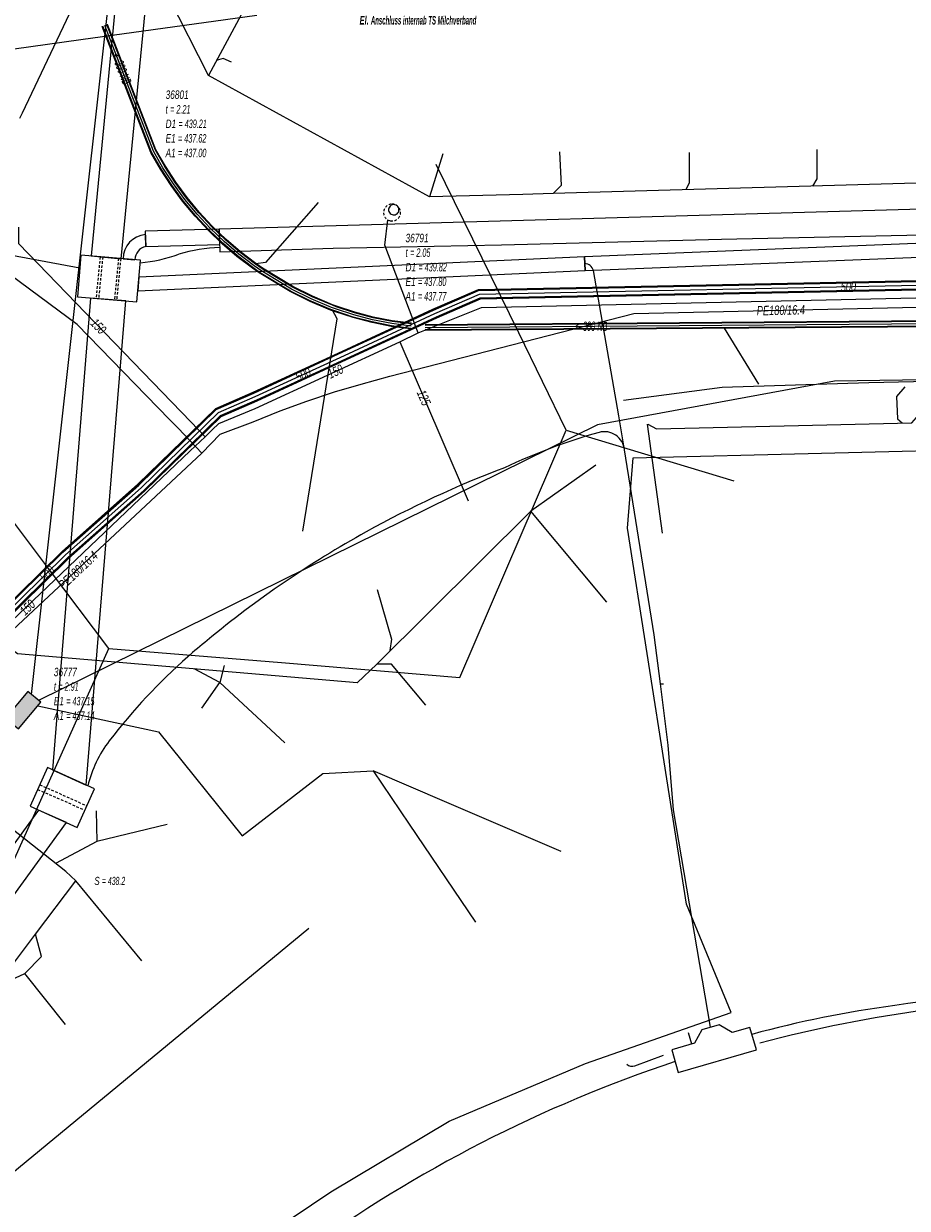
# Model space of a CAD drawing. Header units: metres. Extents: x 2695563 to 2696938, y 1260544 to 1262032.
# Tile 257 of 303: x 2696752 to 2696805, y 1261502 to 1261573. Entities that reach past the tile are written whole.
import ezdxf

# ---------------------------------------------------------------- set-up
doc = ezdxf.new("R2010")
doc.units = ezdxf.units.M
doc.linetypes.add('AUSGEZOGEN', pattern=[0])
doc.linetypes.add('STRICHLINIE2_S3', pattern=[0.25, 0.15, -0.1])
for name, color, linetype in [('AW_LK_ Haltung Text', 7, 'AUSGEZOGEN'), ('AW_LK_Haltung', 24, 'AUSGEZOGEN'), ('AW_LK_Normschacht Text', 24, 'AUSGEZOGEN'), ('EW_LK_Bauwerk_FL_Linie_Punkt', 1, 'AUSGEZOGEN'), ('EW_LK_Freitext_Text', 1, 'AUSGEZOGEN'), ('EW_LK_Trasseabs', 1, 'AUSGEZOGEN'), ('EW_LK_Trasserand', 1, 'AUSGEZOGEN'), ('FM_LK_SW_BAUWERK', 94, 'AUSGEZOGEN'), ('FM_LK_SW_TRASSEKANTE', 94, 'AUSGEZOGEN'), ('GA_LK_Leitung', 32, 'AUSGEZOGEN'), ('GA_LK_Leitung_Text', 32, 'AUSGEZOGEN'), ('TV_LK_LEITUNG', 92, 'AUSGEZOGEN'), ('WA_LK_Bauwerk_Linie', 171, 'AUSGEZOGEN'), ('WA_LK_Leitung', 171, 'AUSGEZOGEN'), ('WA_LK_Leitung_Text', 171, 'AUSGEZOGEN')]:
    doc.layers.add(name, color=color, linetype=linetype)
doc.styles.add('ARIAL', font='arial.ttf')
doc.styles.add('ARIALNARROW', font='ARIALN.TTF')
pattern_1 = [(0, (2703955, 1269100), (4050, 4050), [4050, -4050]), (90, (2703955, 1269100), (-4050, 4050), [4050, -4050])]
pattern_2 = [(0, (2708005, 1273150), (6075, 6075), [6075, -6075]), (90, (2708005, 1273150), (-6075, 6075), [6075, -6075])]

# ---------------------------------------------------------------- blocks, each defined once
blk = doc.blocks.new('COMPLEXOBJECT_1575')
at = {"layer": 'WA_LK_Bauwerk_Linie', "color": 7, "linetype": 'AUSGEZOGEN', "transparency": 33554687}
for centre, radius, start, end in [((6773.236, 11561.757), 0.305, 148.34897, 251.55575), ((6773.235, 11561.761), 0.302, 89.87012, 148.95036), ((6773.236, 11561.757), 0.306, 344.73142, 90.04623), ((6773.235, 11561.76), 0.307, 251.89748, 344.35392)]:
    blk.add_arc(centre, radius, start, end, dxfattribs=at)
blk = doc.blocks.new('COMPLEXOBJECT_1576')
at = {"layer": 'WA_LK_Bauwerk_Linie', "color": 7, "linetype": 'STRICHLINIE2_S3', "transparency": 33554687}
for centre, radius, start, end in [((6773.133, 11561.592), 0.499, 96.0025, 181.19503), ((6773.134, 11561.592), 0.5, 319.51094, 96.04635), ((6773.131, 11561.59), 0.497, 180.91506, 258.24754), ((6773.135, 11561.588), 0.496, 257.72828, 319.7089)]:
    blk.add_arc(centre, radius, start, end, dxfattribs=at)
blk = doc.blocks.new('COMPLEXOBJECT_1628')
at = {"layer": 'EW_LK_Trasserand', "color": 1, "linetype": 'AUSGEZOGEN', "transparency": 33554687}
for p, q in [((6758.556, 11559.584), (6758.532, 11560.283)), ((6757.215, 11558.858), (6757.913, 11558.801))]:
    blk.add_line(p, q, dxfattribs=at)
for centre, radius, start, end in [((6758.64, 11558.863), 1.425, 94.32944, 180.18168), ((6758.714, 11558.799), 0.801, 101.39028, 179.82401)]:
    blk.add_arc(centre, radius, start, end, dxfattribs=at)
blk = doc.blocks.new('COMPLEXOBJECT_1633')
at = {"layer": 'EW_LK_Trasserand', "color": 1, "linetype": 'AUSGEZOGEN', "transparency": 33554687}
blk.add_line((6812.504, 11560.875), (6813.97, 11561.118), dxfattribs=at)
for points in [[(6813.97, 11561.118), (6813.709, 11562.691), (6812.25, 11562.451)], [(6804.483, 11561.784), (6762.909, 11560.605), (6762.947, 11559.265), (6769.656, 11559.486), (6779.61, 11559.674), (6792.64, 11560.009), (6804.525, 11560.28)]]:
    blk.add_lwpolyline(points, dxfattribs=at)
for centre, radius, start, end in [((6804.485, 11607.32), 45.536, 269.99784, 279.81876), ((6802.784, 11637.427), 77.167, 271.29297, 277.23643)]:
    blk.add_arc(centre, radius, start, end, dxfattribs=at)
blk = doc.blocks.new('COMPLEXOBJECT_1902')
at = {"layer": 'EW_LK_Trasseabs', "color": 1, "linetype": 'AUSGEZOGEN', "transparency": 33554687}
blk.add_line((6786.553, 11549.549), (6785.052, 11558.162), dxfattribs=at)
blk.add_arc((6784.528, 11558.029), 0.54, 14.24727, 88.01923, dxfattribs=at)
blk = doc.blocks.new('COMPLEXOBJECT_2023')
at = {"layer": 'EW_LK_Trasseabs', "color": 1, "linetype": 'AUSGEZOGEN', "transparency": 33554687}
blk.add_line((6815.113, 11515.524), (6820.577, 11515.675), dxfattribs=at)
for centre, radius, start, end in [((6814.687, 11436.781), 78.744, 89.69018, 98.60381), ((6811.801, 11448.818), 66.419, 97.69542, 105.15588)]:
    blk.add_arc(centre, radius, start, end, dxfattribs=at)
blk = doc.blocks.new('COMPLEXOBJECT_2049')
at = {"layer": 'EW_LK_Trasseabs', "color": 1, "linetype": 'AUSGEZOGEN', "transparency": 33554687}
for centre, radius, start, end in [((6815.456, 11434.367), 81.078, 108.37596, 125.9577), ((6820.27, 11432.869), 85.17, 127.98761, 133.61901)]:
    blk.add_arc(centre, radius, start, end, dxfattribs=at)
blk = doc.blocks.new('COMPLEXOBJECT_2052')
at = {"layer": 'EW_LK_Trasseabs', "color": 1, "linetype": 'AUSGEZOGEN', "transparency": 33554687}
for centre, radius, start, end in [((6800.591, 11489.762), 60.304, 129.55708, 130.98289), ((6784.102, 11509.12), 34.878, 131.39089, 142.59589)]:
    blk.add_arc(centre, radius, start, end, dxfattribs=at)
blk = doc.blocks.new('COMPLEXOBJECT_2063')
at = {"layer": 'EW_LK_Trasseabs', "color": 1, "linetype": 'AUSGEZOGEN', "transparency": 33554687}
blk.add_lwpolyline([(6814.976, 11515.177), (6843.395, 11515.849), (6864.941, 11516.324)], dxfattribs=at)
blk.add_arc((6816.568, 11429.416), 85.775, 91.06331, 104.6265, dxfattribs=at)
blk = doc.blocks.new('COMPLEXOBJECT_2102')
at = {"layer": 'EW_LK_Trasseabs', "color": 1, "linetype": 'AUSGEZOGEN', "transparency": 33554687}
for centre, radius, start, end in [((6757.42, 11567.905), 9.315, 274.94819, 289.41533), ((6763.246, 11550.002), 9.517, 91.84874, 106.6692)]:
    blk.add_arc(centre, radius, start, end, dxfattribs=at)

msp = doc.modelspace()

# ---------------------------------------------------------------- hatches: boundary and pattern name
at = {"layer": 'EW_LK_Bauwerk_FL_Linie_Punkt', "lineweight": 18, "transparency": 33554687}
h = msp.add_hatch(dxfattribs=at)
h.set_pattern_fill('MUSTER', color=1, scale=4050, style=0, pattern_type=2)
h.set_pattern_definition(pattern_1)
h.paths.add_polyline_path([(2696755.478, 1261556.404), (2696759.002, 1261556.115), (2696759.205, 1261558.584), (2696755.681, 1261558.874)], flags=0)
h = msp.add_hatch(dxfattribs=at)
h.set_pattern_fill('MUSTER', color=1, scale=4050, style=0, pattern_type=2)
h.set_pattern_definition(pattern_1)
h.paths.add_polyline_path([(2696752.674, 1261526.244), (2696755.455, 1261524.995), (2696756.482, 1261527.281), (2696753.701, 1261528.53)], flags=0)
h = msp.add_hatch(dxfattribs=at)
h.set_pattern_fill('MUSTER', color=1, scale=4050, style=0, pattern_type=2)
h.set_pattern_definition(pattern_1)
h.paths.add_polyline_path([(2696791.049, 1261510.484), (2696795.672, 1261511.811), (2696795.288, 1261513.147), (2696794.244, 1261512.848), (2696793.467, 1261513.301), (2696792.439, 1261513.006), (2696792.02, 1261512.21), (2696790.665, 1261511.821)], flags=0)
at = {"layer": 'EW_LK_Trasserand', "lineweight": 18, "transparency": 33554687}
h = msp.add_hatch(dxfattribs=at)
h.set_pattern_fill('MUSTER', color=1, scale=6075, style=0, pattern_type=2)
h.set_pattern_definition(pattern_2)
h.paths.add_polyline_path([(2696758.074, 1261558.664), (2696759.892, 1261577.402), (2696758.111, 1261577.712), (2696756.282, 1261558.838)], flags=0)
h = msp.add_hatch(dxfattribs=at)
h.set_pattern_fill('MUSTER', color=1, scale=6075, style=0, pattern_type=2)
h.set_pattern_definition(pattern_2)
h.paths.add_polyline_path([(2696814.94, 1261560.928), (2696814.679, 1261562.501), (2696813.22, 1261562.261), (2696812.972, 1261562.219), (2696812.723, 1261562.178), (2696812.475, 1261562.138), (2696812.226, 1261562.1), (2696811.977, 1261562.063), (2696811.727, 1261562.028), (2696811.478, 1261561.994), (2696811.228, 1261561.962), (2696810.978, 1261561.93), (2696810.728, 1261561.9), (2696810.478, 1261561.872), (2696810.228, 1261561.845), (2696809.978, 1261561.819), (2696809.727, 1261561.795), (2696809.476, 1261561.772), (2696809.225, 1261561.75), (2696808.974, 1261561.73), (2696808.723, 1261561.711), (2696808.472, 1261561.694), (2696808.221, 1261561.678), (2696807.97, 1261561.663), (2696807.718, 1261561.65), (2696807.467, 1261561.638), (2696807.215, 1261561.628), (2696806.963, 1261561.619), (2696806.712, 1261561.611), (2696806.46, 1261561.605), (2696806.208, 1261561.6), (2696805.957, 1261561.597), (2696805.705, 1261561.595), (2696805.453, 1261561.594), (2696763.879, 1261560.415), (2696763.917, 1261559.075), (2696770.626, 1261559.296), (2696780.58, 1261559.484), (2696793.61, 1261559.819), (2696805.495, 1261560.09), (2696805.753, 1261560.096), (2696806.011, 1261560.103), (2696806.269, 1261560.111), (2696806.527, 1261560.12), (2696806.785, 1261560.13), (2696807.043, 1261560.141), (2696807.301, 1261560.152), (2696807.559, 1261560.164), (2696807.817, 1261560.177), (2696808.075, 1261560.191), (2696808.333, 1261560.206), (2696808.591, 1261560.222), (2696808.848, 1261560.239), (2696809.106, 1261560.256), (2696809.363, 1261560.275), (2696809.621, 1261560.294), (2696809.878, 1261560.314), (2696810.136, 1261560.335), (2696810.393, 1261560.356), (2696810.65, 1261560.379), (2696810.907, 1261560.403), (2696811.164, 1261560.427), (2696811.421, 1261560.452), (2696811.678, 1261560.478), (2696811.935, 1261560.505), (2696812.192, 1261560.533), (2696812.449, 1261560.562), (2696812.705, 1261560.591), (2696812.961, 1261560.622), (2696813.218, 1261560.653), (2696813.474, 1261560.685)], flags=0)
h = msp.add_hatch(dxfattribs=at)
h.set_pattern_fill('MUSTER', color=1, scale=6075, style=0, pattern_type=2)
h.set_pattern_definition(pattern_2)
h.paths.add_polyline_path([(2696759.502, 1261560.093), (2696759.433, 1261560.086), (2696759.365, 1261560.076), (2696759.298, 1261560.063), (2696759.231, 1261560.046), (2696759.165, 1261560.026), (2696759.1, 1261560.003), (2696759.037, 1261559.977), (2696758.974, 1261559.948), (2696758.913, 1261559.915), (2696758.854, 1261559.88), (2696758.797, 1261559.842), (2696758.741, 1261559.802), (2696758.688, 1261559.758), (2696758.636, 1261559.713), (2696758.587, 1261559.664), (2696758.54, 1261559.614), (2696758.496, 1261559.561), (2696758.454, 1261559.506), (2696758.416, 1261559.449), (2696758.379, 1261559.391), (2696758.346, 1261559.331), (2696758.316, 1261559.269), (2696758.288, 1261559.206), (2696758.264, 1261559.141), (2696758.243, 1261559.076), (2696758.225, 1261559.009), (2696758.211, 1261558.942), (2696758.199, 1261558.874), (2696758.191, 1261558.806), (2696758.186, 1261558.737), (2696758.185, 1261558.668), (2696758.883, 1261558.611), (2696758.884, 1261558.646), (2696758.886, 1261558.682), (2696758.89, 1261558.717), (2696758.896, 1261558.752), (2696758.903, 1261558.786), (2696758.912, 1261558.821), (2696758.922, 1261558.855), (2696758.933, 1261558.888), (2696758.946, 1261558.921), (2696758.961, 1261558.953), (2696758.977, 1261558.985), (2696758.994, 1261559.016), (2696759.013, 1261559.046), (2696759.033, 1261559.075), (2696759.054, 1261559.103), (2696759.076, 1261559.131), (2696759.1, 1261559.157), (2696759.125, 1261559.182), (2696759.151, 1261559.206), (2696759.178, 1261559.229), (2696759.205, 1261559.251), (2696759.234, 1261559.272), (2696759.264, 1261559.291), (2696759.295, 1261559.309), (2696759.326, 1261559.325), (2696759.358, 1261559.34), (2696759.39, 1261559.354), (2696759.424, 1261559.366), (2696759.457, 1261559.377), (2696759.491, 1261559.386), (2696759.526, 1261559.394)], flags=0)
h = msp.add_hatch(dxfattribs=at)
h.set_pattern_fill('MUSTER', color=1, scale=6075, style=0, pattern_type=2)
h.set_pattern_definition(pattern_2)
h.paths.add_polyline_path([(2696759.523, 1261559.394), (2696763.904, 1261559.516), (2696763.879, 1261560.415), (2696759.498, 1261560.294)], flags=0)
h = msp.add_hatch(dxfattribs=at)
h.set_pattern_fill('MUSTER', color=1, scale=6075, style=0, pattern_type=2)
h.set_pattern_definition(pattern_2)
h.paths.add_polyline_path([(2696785.533, 1261557.969), (2696819.699, 1261559.34), (2696819.842, 1261560.166), (2696785.5, 1261558.788)], flags=0)
h = msp.add_hatch(dxfattribs=at)
h.set_pattern_fill('MUSTER', color=1, scale=6075, style=0, pattern_type=2)
h.set_pattern_definition(pattern_2)
h.paths.add_polyline_path([(2696759.055, 1261556.759), (2696785.536, 1261557.969), (2696785.498, 1261558.788), (2696759.123, 1261557.583)], flags=0)
h = msp.add_hatch(dxfattribs=at)
h.set_pattern_fill('MUSTER', color=1, scale=6075, style=0, pattern_type=2)
h.set_pattern_definition(pattern_2)
h.paths.add_polyline_path([(2696758.345, 1261556.169), (2696756.251, 1261556.341), (2696754, 1261528.396), (2696755.99, 1261527.502)], flags=0)
h = msp.add_hatch(dxfattribs=at)
h.set_pattern_fill('MUSTER', color=1, scale=6075, style=0, pattern_type=2)
h.set_pattern_definition(pattern_2)
h.paths.add_polyline_path([(2696754.831, 1261525.275), (2696753.179, 1261526.018), (2696740.242, 1261508.203), (2696741.605, 1261507.063)], flags=0)
at = {"layer": 'FM_LK_SW_BAUWERK', "transparency": 33554687}
msp.add_hatch(color=7, dxfattribs=at).paths.add_polyline_path([(2696751.227, 1261531.47), (2696751.994, 1261530.828), (2696753.31, 1261532.401), (2696752.542, 1261533.042)])

# ---------------------------------------------------------------- linework, layer by layer
at = {"layer": 'AW_LK_Haltung', "color": 24, "linetype": 'AUSGEZOGEN', "transparency": 33554687}
for p, q in [((2696763.23, 1261569.52), (2696756.404, 1261582.977)), ((2696767.582, 1261577.603), (2696763.23, 1261569.52)), ((2696776.32, 1261562.33), (2696763.23, 1261569.52)), ((2696777.11, 1261564.88), (2696776.32, 1261562.33)), ((2696791.694, 1261564.954), (2696791.694, 1261564.304)), ((2696799.262, 1261565.142), (2696799.262, 1261564.492)), ((2696795.823, 1261551.24), (2696793.79, 1261554.563)), ((2696790.117, 1261542.415), (2696789.228, 1261548.868)), ((2696786.168, 1261546.448), (2696782.317, 1261543.725)), ((2696782.317, 1261543.725), (2696773.194, 1261534.664)), ((2696786.811, 1261538.337), (2696782.317, 1261543.725)), ((2696763.914, 1261533.571), (2696762.394, 1261534.378)), ((2696764.157, 1261534.587), (2696763.912, 1261533.565)), ((2696762.847, 1261532.053), (2696763.912, 1261533.565)), ((2696767.748, 1261529.992), (2696763.912, 1261533.565)), ((2696756.58, 1261525.98), (2696756.62, 1261524.16)), ((2696760.799, 1261525.159), (2696756.62, 1261524.16)), ((2696756.62, 1261524.16), (2696754.189, 1261522.85)), ((2696759.29, 1261517.09), (2696755.38, 1261521.82)), ((2696746.08, 1261509.49), (2696752.998, 1261518.662)), ((2696753.36, 1261517.34), (2696752.998, 1261518.662)), ((2696752.37, 1261516.34), (2696753.36, 1261517.34)), ((2696749.42, 1261514.99), (2696752.37, 1261516.34)), ((2696754.78, 1261513.31), (2696752.37, 1261516.34))]:
    msp.add_line(p, q, dxfattribs=at)
at = {"layer": 'AW_LK_Haltung', "color": 255, "transparency": 33554687}
for p, q in [((2696759.975, 1261565.041), (2696757.098, 1261572.483)), ((2696760.542, 1261564.053), (2696759.975, 1261565.041)), ((2696761.165, 1261563.099), (2696760.542, 1261564.053)), ((2696761.84, 1261562.182), (2696761.165, 1261563.099)), ((2696762.567, 1261561.305), (2696761.84, 1261562.182)), ((2696763.343, 1261560.471), (2696762.567, 1261561.305)), ((2696764.164, 1261559.682), (2696763.343, 1261560.471)), ((2696765.03, 1261558.941), (2696764.164, 1261559.682)), ((2696765.936, 1261558.25), (2696765.03, 1261558.941)), ((2696766.336, 1261557.97), (2696765.936, 1261558.25)), ((2696768.149, 1261556.869), (2696766.336, 1261557.97)), ((2696769.319, 1261556.29), (2696768.149, 1261556.869)), ((2696770.523, 1261555.788), (2696769.319, 1261556.29)), ((2696770.751, 1261555.703), (2696770.523, 1261555.788)), ((2696771.844, 1261555.342), (2696770.751, 1261555.703)), ((2696772.957, 1261555.049), (2696771.844, 1261555.342)), ((2696774.086, 1261554.827), (2696772.957, 1261555.049)), ((2696822.765, 1261554.939), (2696776.057, 1261554.58)), ((2696775.227, 1261554.675), (2696774.086, 1261554.827))]:
    msp.add_line(p, q, dxfattribs=at)
at = {"layer": 'AW_LK_Haltung', "linetype": 'AUSGEZOGEN', "transparency": 33554687}
for p, q in [((2696760.093, 1261565.097), (2696757.219, 1261572.53)), ((2696760.111, 1261565.106), (2696757.238, 1261572.537)), ((2696760.129, 1261565.114), (2696757.256, 1261572.544)), ((2696759.821, 1261564.968), (2696756.94, 1261572.422)), ((2696759.839, 1261564.976), (2696756.958, 1261572.429)), ((2696759.857, 1261564.985), (2696756.977, 1261572.436)), ((2696760.397, 1261563.965), (2696759.821, 1261564.968)), ((2696760.414, 1261563.975), (2696759.839, 1261564.976)), ((2696760.431, 1261563.985), (2696759.857, 1261564.985)), ((2696760.653, 1261564.121), (2696760.093, 1261565.097)), ((2696760.67, 1261564.132), (2696760.111, 1261565.106)), ((2696760.687, 1261564.142), (2696760.129, 1261565.114)), ((2696761.272, 1261563.174), (2696760.653, 1261564.121)), ((2696761.288, 1261563.185), (2696760.67, 1261564.132)), ((2696761.304, 1261563.196), (2696760.687, 1261564.142)), ((2696761.025, 1261563.002), (2696760.397, 1261563.965)), ((2696761.041, 1261563.014), (2696760.414, 1261563.975)), ((2696761.058, 1261563.025), (2696760.431, 1261563.985)), ((2696761.707, 1261562.078), (2696761.025, 1261563.002)), ((2696761.722, 1261562.09), (2696761.041, 1261563.014)), ((2696761.738, 1261562.102), (2696761.058, 1261563.025)), ((2696761.943, 1261562.262), (2696761.272, 1261563.174)), ((2696761.959, 1261562.275), (2696761.288, 1261563.185)), ((2696761.974, 1261562.287), (2696761.304, 1261563.196)), ((2696762.439, 1261561.193), (2696761.707, 1261562.078)), ((2696762.454, 1261561.206), (2696761.722, 1261562.09)), ((2696762.469, 1261561.219), (2696761.738, 1261562.102)), ((2696762.665, 1261561.391), (2696761.943, 1261562.262)), ((2696762.68, 1261561.404), (2696761.959, 1261562.275)), ((2696762.695, 1261561.417), (2696761.974, 1261562.287)), ((2696763.435, 1261560.562), (2696762.665, 1261561.391)), ((2696763.45, 1261560.576), (2696762.68, 1261561.404)), ((2696763.464, 1261560.59), (2696762.695, 1261561.417)), ((2696763.222, 1261560.351), (2696762.439, 1261561.193)), ((2696763.236, 1261560.365), (2696762.454, 1261561.206)), ((2696763.25, 1261560.379), (2696762.469, 1261561.219)), ((2696764.252, 1261559.778), (2696763.435, 1261560.562)), ((2696764.265, 1261559.793), (2696763.45, 1261560.576)), ((2696764.279, 1261559.807), (2696763.464, 1261560.59)), ((2696764.05, 1261559.556), (2696763.222, 1261560.351)), ((2696764.064, 1261559.57), (2696763.236, 1261560.365)), ((2696764.077, 1261559.585), (2696763.25, 1261560.379)), ((2696764.923, 1261558.808), (2696764.05, 1261559.556)), ((2696764.936, 1261558.824), (2696764.064, 1261559.57)), ((2696764.948, 1261558.839), (2696764.077, 1261559.585)), ((2696765.112, 1261559.042), (2696764.252, 1261559.778)), ((2696765.124, 1261559.057), (2696764.265, 1261559.793)), ((2696765.137, 1261559.073), (2696764.279, 1261559.807)), ((2696765.836, 1261558.113), (2696764.923, 1261558.808)), ((2696765.847, 1261558.129), (2696764.936, 1261558.824)), ((2696765.859, 1261558.145), (2696764.948, 1261558.839)), ((2696766.013, 1261558.355), (2696765.112, 1261559.042)), ((2696766.025, 1261558.371), (2696765.124, 1261559.057)), ((2696766.036, 1261558.387), (2696765.137, 1261559.073)), ((2696766.243, 1261557.828), (2696765.836, 1261558.113)), ((2696766.254, 1261557.844), (2696765.847, 1261558.129)), ((2696766.265, 1261557.861), (2696765.859, 1261558.145)), ((2696766.407, 1261558.079), (2696766.013, 1261558.355)), ((2696766.418, 1261558.096), (2696766.025, 1261558.371)), ((2696766.429, 1261558.112), (2696766.036, 1261558.387)), ((2696768.067, 1261556.72), (2696766.243, 1261557.828)), ((2696768.077, 1261556.737), (2696766.254, 1261557.844)), ((2696768.086, 1261556.755), (2696766.265, 1261557.861)), ((2696768.212, 1261556.983), (2696766.407, 1261558.079)), ((2696768.221, 1261557.001), (2696766.418, 1261558.096)), ((2696768.231, 1261557.018), (2696766.429, 1261558.112)), ((2696769.249, 1261556.135), (2696768.067, 1261556.72)), ((2696769.257, 1261556.153), (2696768.077, 1261556.737)), ((2696769.265, 1261556.171), (2696768.086, 1261556.755)), ((2696769.373, 1261556.409), (2696768.212, 1261556.983)), ((2696769.381, 1261556.427), (2696768.221, 1261557.001)), ((2696769.389, 1261556.445), (2696768.231, 1261557.018)), ((2696770.571, 1261555.909), (2696769.373, 1261556.409)), ((2696770.578, 1261555.928), (2696769.381, 1261556.427)), ((2696770.585, 1261555.946), (2696769.389, 1261556.445)), ((2696770.461, 1261555.63), (2696769.249, 1261556.135)), ((2696770.468, 1261555.648), (2696769.257, 1261556.153)), ((2696770.475, 1261555.667), (2696769.265, 1261556.171)), ((2696770.701, 1261555.561), (2696770.468, 1261555.648)), ((2696770.708, 1261555.58), (2696770.475, 1261555.667)), ((2696770.794, 1261555.826), (2696770.571, 1261555.909)), ((2696770.801, 1261555.845), (2696770.578, 1261555.928)), ((2696770.807, 1261555.863), (2696770.585, 1261555.946)), ((2696771.881, 1261555.466), (2696770.794, 1261555.826)), ((2696771.886, 1261555.485), (2696770.801, 1261555.845)), ((2696771.892, 1261555.504), (2696770.807, 1261555.863)), ((2696770.695, 1261555.543), (2696770.461, 1261555.63)), ((2696771.795, 1261555.179), (2696770.695, 1261555.543)), ((2696771.801, 1261555.198), (2696770.701, 1261555.561)), ((2696771.807, 1261555.217), (2696770.708, 1261555.58)), ((2696772.919, 1261554.883), (2696771.795, 1261555.179)), ((2696772.923, 1261554.903), (2696771.801, 1261555.198)), ((2696772.928, 1261554.922), (2696771.807, 1261555.217)), ((2696772.986, 1261555.176), (2696771.881, 1261555.466)), ((2696772.99, 1261555.195), (2696771.886, 1261555.485)), ((2696772.995, 1261555.215), (2696771.892, 1261555.504)), ((2696774.107, 1261554.955), (2696772.986, 1261555.176)), ((2696774.11, 1261554.975), (2696772.99, 1261555.195)), ((2696774.114, 1261554.994), (2696772.995, 1261555.215)), ((2696775.244, 1261554.804), (2696774.107, 1261554.955)), ((2696775.247, 1261554.824), (2696774.11, 1261554.975)), ((2696775.249, 1261554.843), (2696774.114, 1261554.994)), ((2696822.764, 1261555.109), (2696776.056, 1261554.75)), ((2696822.764, 1261555.089), (2696776.056, 1261554.73)), ((2696822.764, 1261555.069), (2696776.056, 1261554.71)), ((2696774.058, 1261554.659), (2696772.919, 1261554.883)), ((2696774.062, 1261554.678), (2696772.923, 1261554.903)), ((2696774.065, 1261554.698), (2696772.928, 1261554.922)), ((2696775.205, 1261554.507), (2696774.058, 1261554.659)), ((2696775.207, 1261554.526), (2696774.062, 1261554.678)), ((2696775.21, 1261554.546), (2696774.065, 1261554.698)), ((2696822.766, 1261554.809), (2696776.058, 1261554.45)), ((2696822.766, 1261554.789), (2696776.058, 1261554.43)), ((2696822.766, 1261554.769), (2696776.058, 1261554.41))]:
    msp.add_line(p, q, dxfattribs=at)
at = {"layer": 'AW_LK_Haltung', "color": 24, "linetype": 'AUSGEZOGEN', "transparency": 33554687}
for points in [[(2696764.602, 1261570.312), (2696764.108, 1261570.531), (2696763.694, 1261570.402)], [(2696784.01, 1261565), (2696784.12, 1261563.01), (2696783.641, 1261562.522)], [(2696791.694, 1261564.304), (2696791.694, 1261563.154), (2696791.499, 1261562.748)], [(2696799.262, 1261564.492), (2696799.262, 1261563.392), (2696798.995, 1261562.963)], [(2696812.09, 1261563.34), (2696783.641, 1261562.522), (2696781.85, 1261562.47), (2696776.32, 1261562.33)], [(2696769.738, 1261562.006), (2696766.62, 1261558.453), (2696766.037, 1261558.364)], [(2696768.82, 1261542.53), (2696770.864, 1261555.102), (2696770.574, 1261555.621)], [(2696804.459, 1261551.084), (2696803.978, 1261550.514), (2696804.036, 1261549.193), (2696804.312, 1261548.957)], [(2696789.25, 1261548.875), (2696789.756, 1261548.603), (2696804.88, 1261548.959), (2696805.568, 1261549.732)], [(2696773.214, 1261539.076), (2696774.068, 1261536.143), (2696773.976, 1261535.469)], [(2696772.033, 1261533.548), (2696751.935, 1261535.279), (2696751.525, 1261535.594)], [(2696776.096, 1261532.223), (2696774.064, 1261534.664), (2696773.194, 1261534.664), (2696772.043, 1261533.547)], [(2696755.38, 1261521.82), (2696754.789, 1261522.379), (2696747.897, 1261527.801), (2696747.831, 1261528.198)], [(2696753.358, 1261517.348), (2696752.998, 1261518.662), (2696755.385, 1261521.826)]]:
    msp.add_lwpolyline(points, dxfattribs=at)
at = {"layer": 'EW_LK_Bauwerk_FL_Linie_Punkt', "color": 1, "linetype": 'AUSGEZOGEN', "transparency": 33554687}
for p, q in [((2696755.672, 1261571.659), (2696766.1, 1261573.101)), ((2696781.609, 1261554.273), (2696776.723, 1261564.242)), ((2696784.416, 1261548.507), (2696794.336, 1261545.519))]:
    msp.add_line(p, q, dxfattribs=at)
at = {"layer": 'EW_LK_Bauwerk_FL_Linie_Punkt', "color": 1, "linetype": 'STRICHLINIE2_S3', "transparency": 33554687}
for p, q in [((2696756.823, 1261558.78), (2696756.577, 1261556.314)), ((2696756.977, 1261558.767), (2696756.731, 1261556.301)), ((2696757.914, 1261558.69), (2696757.668, 1261556.224)), ((2696758.042, 1261558.68), (2696757.796, 1261556.214)), ((2696753.121, 1261527.24), (2696755.914, 1261526.017)), ((2696753.248, 1261527.522), (2696756.029, 1261526.273))]:
    msp.add_line(p, q, dxfattribs=at)
at = {"layer": 'EW_LK_Bauwerk_FL_Linie_Punkt', "color": 1, "linetype": 'AUSGEZOGEN', "transparency": 33554687}
for points in [[(2696755.478, 1261556.404), (2696759.002, 1261556.115), (2696759.205, 1261558.584), (2696755.681, 1261558.874), (2696755.478, 1261556.404)], [(2696752.674, 1261526.244), (2696755.455, 1261524.995), (2696756.482, 1261527.281), (2696753.701, 1261528.53), (2696752.674, 1261526.244)], [(2696791.049, 1261510.484), (2696795.672, 1261511.811), (2696795.288, 1261513.147), (2696794.244, 1261512.848), (2696793.467, 1261513.301), (2696792.439, 1261513.006), (2696792.02, 1261512.21), (2696790.665, 1261511.821), (2696791.049, 1261510.484)]]:
    msp.add_lwpolyline(points, close=True, dxfattribs=at)
at = {"layer": 'EW_LK_Trasseabs', "color": 1, "linetype": 'AUSGEZOGEN', "transparency": 33554687}
for p, q in [((2696743.354, 1261569.922), (2696755.672, 1261571.659)), ((2696755.618, 1261558.107), (2696740.389, 1261560.929)), ((2696753.756, 1261540.32), (2696743.068, 1261554.616)), ((2696787.871, 1261547.36), (2696787.523, 1261549.359)), ((2696757.333, 1261535.592), (2696753.756, 1261540.32)), ((2696750.423, 1261520.187), (2696757.333, 1261535.592)), ((2696757.333, 1261535.592), (2696767.569, 1261534.758)), ((2696767.569, 1261534.758), (2696778.126, 1261533.871)), ((2696789.992, 1261533.5), (2696790.173, 1261533.5)), ((2696747.124, 1261500.814), (2696769.17, 1261519.029)), ((2696791.856, 1261512.163), (2696791.661, 1261512.836)), ((2696788.483, 1261510.874), (2696790.175, 1261511.497))]:
    msp.add_line(p, q, dxfattribs=at)
for points in [[(2696778.126, 1261533.871), (2696784.416, 1261548.507), (2696781.609, 1261554.273)], [(2696787.801, 1261550.291), (2696793.645, 1261551.065), (2696802.335, 1261551.33), (2696815.572, 1261551.643)], [(2696789.992, 1261533.5), (2696789.625, 1261536.398), (2696787.871, 1261547.36)], [(2696792.955, 1261513.154), (2696790.772, 1261526.04), (2696790.458, 1261529.862), (2696789.992, 1261533.5)]]:
    msp.add_lwpolyline(points, dxfattribs=at)
for centre, radius, start, end in [((2696796.445, 1261512.863), 36.925, 105.85094, 115.14458), ((2696786.674, 1261547.22), 1.205, 6.66047, 105.08879), ((2696802.759, 1261488.132), 62.18, 110.72389, 119.04202), ((2696802.782, 1261488.121), 62.2, 119.05534, 129.57352), ((2696763.102, 1261525.742), 7.213, 142.67428, 166.26371), ((2696788.328, 1261511.374), 0.523, 231.01974, 287.22677)]:
    msp.add_arc(centre, radius, start, end, dxfattribs=at)
at = {"layer": 'EW_LK_Trasserand', "color": 1, "linetype": 'AUSGEZOGEN', "transparency": 33554687}
for points in [[(2696758.074, 1261558.664), (2696759.892, 1261577.402), (2696758.111, 1261577.712), (2696756.282, 1261558.838), (2696758.074, 1261558.664)], [(2696759.523, 1261559.394), (2696763.904, 1261559.516), (2696763.879, 1261560.415), (2696759.498, 1261560.294), (2696759.523, 1261559.394)], [(2696785.533, 1261557.969), (2696819.699, 1261559.34), (2696819.842, 1261560.166), (2696785.5, 1261558.788), (2696785.533, 1261557.969)], [(2696759.055, 1261556.759), (2696785.536, 1261557.969), (2696785.498, 1261558.788), (2696759.123, 1261557.583), (2696759.055, 1261556.759)], [(2696758.345, 1261556.169), (2696756.251, 1261556.341), (2696754, 1261528.396), (2696755.99, 1261527.502), (2696758.345, 1261556.169)], [(2696754.831, 1261525.275), (2696753.179, 1261526.018), (2696740.242, 1261508.203), (2696741.605, 1261507.063), (2696754.831, 1261525.275)]]:
    msp.add_lwpolyline(points, close=True, dxfattribs=at)
at = {"layer": 'FM_LK_SW_BAUWERK', "color": 94, "transparency": 33554687}
msp.add_lwpolyline([(2696751.227, 1261531.47), (2696751.994, 1261530.828), (2696753.31, 1261532.401), (2696752.542, 1261533.042), (2696751.227, 1261531.47)], close=True, dxfattribs=at)
at = {"layer": 'FM_LK_SW_TRASSEKANTE', "color": 94, "linetype": 'AUSGEZOGEN', "transparency": 33554687}
for points in [[(2696773.848, 1261608.97), (2696759.148, 1261578.948), (2696757.504, 1261575.578), (2696752.748, 1261532.87)], [(2696829.326, 1261552.35), (2696823.088, 1261551.744), (2696800.29, 1261551.423), (2696786.271, 1261548.829), (2696753.176, 1261532.512)], [(2696753.135, 1261532.192), (2696760.273, 1261530.654), (2696765.238, 1261524.496), (2696770.01, 1261528.179), (2696772.994, 1261528.336)], [(2696772.994, 1261528.336), (2696775.127, 1261525.181), (2696779.048, 1261519.383)], [(2696784.11, 1261523.57), (2696777.357, 1261526.465), (2696772.994, 1261528.336)]]:
    msp.add_lwpolyline(points, dxfattribs=at)
at = {"layer": 'GA_LK_Leitung', "color": 32, "linetype": 'AUSGEZOGEN', "transparency": 33554687}
msp.add_line((2696748.647, 1261533.887), (2696762.852, 1261547.161), dxfattribs=at)
for points in [[(2696761.108, 1261548.963), (2696760.934, 1261549.142), (2696755.458, 1261554.778), (2696750.957, 1261558.117), (2696740.715, 1261563.731)], [(2696762.852, 1261547.161), (2696763.924, 1261548.274), (2696765.878, 1261549.005), (2696767.489, 1261549.665), (2696769.061, 1261550.232), (2696770.706, 1261550.777), (2696772.28, 1261551.247), (2696773.983, 1261551.718), (2696788.418, 1261555.426), (2696824.626, 1261556.243)], [(2696762.852, 1261547.161), (2696762.515, 1261547.509), (2696761.434, 1261548.627), (2696761.108, 1261548.963)]]:
    msp.add_lwpolyline(points, dxfattribs=at)
at = {"layer": 'TV_LK_LEITUNG', "color": 92, "linetype": 'AUSGEZOGEN', "transparency": 33554687}
for points in [[(2696794.185, 1261514.021), (2696791.537, 1261520.451), (2696788.037, 1261542.715), (2696788.388, 1261546.884), (2696821.821, 1261547.697)], [(2696753.365, 1261495.066), (2696755.097, 1261493.444), (2696756.049, 1261493.265), (2696757.06, 1261493.741), (2696761.836, 1261497.426), (2696765.833, 1261500.297), (2696770.478, 1261503.416), (2696777.49, 1261507.601), (2696785.561, 1261511.017), (2696794.185, 1261514.021)]]:
    msp.add_lwpolyline(points, dxfattribs=at)
at = {"layer": 'WA_LK_Leitung', "linetype": 'AUSGEZOGEN', "transparency": 33554687}
for p, q in [((2696779.218, 1261556.849), (2696822.854, 1261557.748)), ((2696779.225, 1261556.818), (2696822.855, 1261557.717)), ((2696779.232, 1261556.787), (2696822.855, 1261557.686)), ((2696779.326, 1261556.351), (2696822.865, 1261557.248)), ((2696779.333, 1261556.32), (2696822.865, 1261557.217)), ((2696779.34, 1261556.289), (2696822.866, 1261557.186)), ((2696776.523, 1261555.682), (2696779.218, 1261556.849)), ((2696776.536, 1261555.653), (2696779.225, 1261556.818)), ((2696776.549, 1261555.625), (2696779.232, 1261556.787)), ((2696776.727, 1261555.225), (2696779.326, 1261556.351)), ((2696771.163, 1261553.201), (2696776.523, 1261555.682)), ((2696771.176, 1261553.173), (2696776.536, 1261555.653)), ((2696776.74, 1261555.197), (2696779.333, 1261556.32)), ((2696776.753, 1261555.168), (2696779.34, 1261556.289)), ((2696771.189, 1261553.145), (2696776.549, 1261555.625)), ((2696771.373, 1261552.747), (2696776.727, 1261555.225)), ((2696771.386, 1261552.719), (2696776.74, 1261555.197)), ((2696771.399, 1261552.691), (2696776.753, 1261555.168)), ((2696765.887, 1261550.766), (2696771.163, 1261553.201)), ((2696765.9, 1261550.737), (2696771.176, 1261553.173)), ((2696765.913, 1261550.709), (2696771.189, 1261553.145)), ((2696766.091, 1261550.309), (2696771.373, 1261552.747)), ((2696766.104, 1261550.281), (2696771.386, 1261552.719)), ((2696766.117, 1261550.252), (2696771.399, 1261552.691)), ((2696763.663, 1261549.799), (2696765.887, 1261550.766)), ((2696763.68, 1261549.773), (2696765.9, 1261550.737)), ((2696763.698, 1261549.747), (2696765.913, 1261550.709)), ((2696763.946, 1261549.377), (2696766.091, 1261550.309)), ((2696763.964, 1261549.351), (2696766.104, 1261550.281)), ((2696763.981, 1261549.325), (2696766.117, 1261550.252)), ((2696759.063, 1261545.314), (2696763.663, 1261549.799)), ((2696759.085, 1261545.291), (2696763.68, 1261549.773)), ((2696759.106, 1261545.268), (2696763.698, 1261549.747)), ((2696759.404, 1261544.948), (2696763.946, 1261549.377)), ((2696759.425, 1261544.925), (2696763.964, 1261549.351)), ((2696759.447, 1261544.902), (2696763.981, 1261549.325)), ((2696754.575, 1261541.336), (2696759.063, 1261545.314)), ((2696754.596, 1261541.313), (2696759.085, 1261545.291)), ((2696754.618, 1261541.29), (2696759.106, 1261545.268)), ((2696754.916, 1261540.97), (2696759.404, 1261544.948)), ((2696754.938, 1261540.947), (2696759.425, 1261544.925)), ((2696754.959, 1261540.924), (2696759.447, 1261544.902)), ((2696750.308, 1261537.147), (2696754.575, 1261541.336)), ((2696750.33, 1261537.125), (2696754.596, 1261541.313)), ((2696750.352, 1261537.102), (2696754.618, 1261541.29)), ((2696750.658, 1261536.79), (2696754.916, 1261540.97)), ((2696750.68, 1261536.767), (2696754.938, 1261540.947)), ((2696750.702, 1261536.745), (2696754.959, 1261540.924))]:
    msp.add_line(p, q, dxfattribs=at)
at = {"layer": 'WA_LK_Leitung', "color": 255, "linetype": 'AUSGEZOGEN', "transparency": 33554687}
for p, q in [((2696779.279, 1261556.569), (2696822.86, 1261557.467)), ((2696776.638, 1261555.425), (2696779.279, 1261556.569)), ((2696771.281, 1261552.946), (2696776.638, 1261555.425)), ((2696766.002, 1261550.509), (2696771.281, 1261552.946)), ((2696763.822, 1261549.562), (2696766.002, 1261550.509)), ((2696759.255, 1261545.108), (2696763.822, 1261549.562)), ((2696754.767, 1261541.13), (2696759.255, 1261545.108)), ((2696750.505, 1261536.946), (2696754.767, 1261541.13))]:
    msp.add_line(p, q, dxfattribs=at)
at = {"layer": 'WA_LK_Leitung', "color": 7, "linetype": 'AUSGEZOGEN', "transparency": 33554687}
for p, q in [((2696762.155, 1261547.285), (2696763.042, 1261548.13)), ((2696749.28, 1261535.025), (2696762.155, 1261547.285))]:
    msp.add_line(p, q, dxfattribs=at)
for points in [[(2696787.38, 1261651.75), (2696786.548, 1261648.951), (2696785.053, 1261643.919), (2696784.6, 1261642.579), (2696779.441, 1261627.327), (2696779.09, 1261626.29), (2696778.866, 1261625.592), (2696778.732, 1261625.175), (2696777.51, 1261621.37), (2696775.8, 1261617.77), (2696769.485, 1261604.076), (2696758.744, 1261580.784), (2696758.042, 1261579.503), (2696757.81, 1261579.08), (2696757.491, 1261578.41), (2696756.121, 1261575.53), (2696752.2, 1261567.285), (2696752.05, 1261566.97)], [(2696775.654, 1261554.284), (2696775.58, 1261554.48), (2696773.684, 1261559.478), (2696773.864, 1261560.963)], [(2696763.042, 1261548.13), (2696762.2, 1261549.001), (2696752.016, 1261559.541), (2696752.007, 1261560.532)], [(2696763.042, 1261548.13), (2696763.457, 1261548.529), (2696763.855, 1261548.912), (2696765.993, 1261549.807), (2696774.564, 1261553.749), (2696775.654, 1261554.284), (2696779.407, 1261555.788), (2696822.864, 1261556.75)], [(2696774.564, 1261553.749), (2696776.998, 1261548.094), (2696778.616, 1261544.334)]]:
    msp.add_lwpolyline(points, dxfattribs=at)

# ---------------------------------------------------------------- block references
at = {"layer": 'EW_LK_Trasseabs', "color": 1, "linetype": 'AUSGEZOGEN', "lineweight": -3, "transparency": 33554687}
for name in ['COMPLEXOBJECT_2102', 'COMPLEXOBJECT_1902', 'COMPLEXOBJECT_2052', 'COMPLEXOBJECT_2063', 'COMPLEXOBJECT_2023', 'COMPLEXOBJECT_2049']:
    msp.add_blockref(name, (2690000.97, 1249999.81), dxfattribs=at)
at = {"layer": 'EW_LK_Trasserand', "color": 1, "linetype": 'AUSGEZOGEN', "lineweight": -3, "transparency": 33554687}
for name in ['COMPLEXOBJECT_1633', 'COMPLEXOBJECT_1628']:
    msp.add_blockref(name, (2690000.97, 1249999.81), dxfattribs=at)
at = {"layer": 'WA_LK_Bauwerk_Linie', "color": 7, "linetype": 'STRICHLINIE2_S3', "lineweight": -3, "transparency": 33554687}
msp.add_blockref('COMPLEXOBJECT_1576', (2690000.97, 1249999.81), dxfattribs=at)
at = {"layer": 'WA_LK_Bauwerk_Linie', "color": 7, "linetype": 'AUSGEZOGEN', "lineweight": -3, "transparency": 33554687}
msp.add_blockref('COMPLEXOBJECT_1575', (2690000.97, 1249999.81), dxfattribs=at)

# ---------------------------------------------------------------- texts
at = {"layer": 'AW_LK_ Haltung Text', "color": 24, "transparency": 33554687, "insert": (2696758.086, 1261569.918), "char_height": 0.55705, "width": 2.48945, "attachment_point": 5, "rotation": 291.4794, "style": 'ARIAL'}
msp.add_mtext('\\A1;{\\fArial|i1|b0;\\H0.557054;\\W0.700000;\\C24;< \\W0.490000;300 NB}\\P', dxfattribs=at)
at = {"layer": 'AW_LK_ Haltung Text', "color": 24, "transparency": 33554687, "insert": (2696785.899, 1261554.664), "char_height": 0.55705, "width": 2.48945, "attachment_point": 5, "style": 'ARIAL'}
msp.add_mtext('\\A1;{\\fArial|i1|b0;\\H0.557054;\\W0.700000;\\C24;< \\W0.490000;300 NB}\\P', dxfattribs=at)
at = {"layer": 'AW_LK_Normschacht Text', "color": 24, "transparency": 33554687, "char_height": 0.50641, "attachment_point": 1, "line_spacing_factor": 1.024096, "style": 'ARIAL'}
for s, insert, width in [('\\A1;{\\fArial|i1|b0;\\H0.506413;\\W0.694500;\\C24;36801}\\P{\\fArial|i1|b0;\\H0.505000;\\W0.694500;\\C24;t \\W0.486150;= 2.21}\\P{\\fArial|i1|b0;\\H0.505000;\\W0.694500;\\C24;D1 \\W0.486150;= 439.21}\\P{\\fArial|i1|b0;\\H0.505000;\\W0.694500;\\C24;E1 \\W0.486150;= 437.62}\\P{\\fArial|i1|b0;\\H0.505000;\\W0.694500;\\C24;A1 \\W0.486150;= 437.00}\\P', (2696760.697, 1261568.637), 2.83463), ('\\A1;{\\fArial|i1|b0;\\H0.506413;\\W0.696409;\\C24;36791}\\P{\\fArial|i1|b0;\\H0.505000;\\W0.696409;\\C24;t \\W0.487486;= 2.05}\\P{\\fArial|i1|b0;\\H0.505000;\\W0.696409;\\C24;D1 \\W0.487486;= 439.82}\\P{\\fArial|i1|b0;\\H0.505000;\\W0.696409;\\C24;E1 \\W0.487486;= 437.80}\\P{\\fArial|i1|b0;\\H0.505000;\\W0.696409;\\C24;A1 \\W0.487486;= 437.77}\\P', (2696774.9, 1261560.148), 2.84242), ('\\A1;{\\fArial|i1|b0;\\H0.506413;\\W0.693136;\\C24;36777}\\P{\\fArial|i1|b0;\\H0.505000;\\W0.693136;\\C24;t \\W0.485195;= 2.91}\\P{\\fArial|i1|b0;\\H0.505000;\\W0.693136;\\C24;E1 \\W0.485195;= 437.15}\\P{\\fArial|i1|b0;\\H0.505000;\\W0.693136;\\C24;A1 \\W0.485195;= 437.14}\\P', (2696754.08, 1261534.449), 2.80908)]:
    msp.add_mtext(s, dxfattribs=dict(at, insert=insert, width=width))
at = {"layer": 'AW_LK_Normschacht Text', "color": 24, "transparency": 33554687, "insert": (2696756.481, 1261521.576), "char_height": 0.48109, "width": 2.20032, "attachment_point": 7, "style": 'ARIAL'}
msp.add_mtext('\\A1;{\\fArial|i1|b0;\\H0.481092;\\W0.700000;\\C24;S \\W0.490000;= 438.2}\\P', dxfattribs=at)
at = {"layer": 'EW_LK_Freitext_Text', "color": 1, "transparency": 33554687, "insert": (2696775.641, 1261572.786), "char_height": 0.5075, "width": 7.93548, "attachment_point": 5, "style": 'ARIALNARROW'}
msp.add_mtext('\\A1;{\\fArial Narrow|i1|b1;\\H0.507500;\\W0.700000;\\C1;El. \\W0.490000;Anschluss internab TS Milchverband}\\P', dxfattribs=at)
at = {"layer": 'GA_LK_Leitung_Text', "color": 32, "transparency": 33554687, "char_height": 0.55825, "width": 3.05768, "attachment_point": 5, "style": 'ARIAL'}
for insert, rotation in [((2696797.123, 1261555.616), 1.2924), ((2696755.516, 1261540.228), 43.3521)]:
    msp.add_mtext('\\A1;{\\fArial|i1|b0;\\H0.558250;\\W0.700000;\\C32;PE180/16.4}\\P', dxfattribs=dict(at, insert=insert, rotation=rotation))
at = {"layer": 'WA_LK_Leitung_Text', "color": 7, "transparency": 33554687, "char_height": 0.55426, "attachment_point": 5, "style": 'ARIAL'}
for s, insert, width, rotation in [('\\A1;{\\fArial|i1|b0;\\H0.554263;\\W0.700000;\\C7;500}\\P', (2696801.121, 1261557.013), 1.10633, 1.1808), ('\\A1;{\\fArial|i1|b0;\\H0.554263;\\W0.700000;\\C7;150}\\P', (2696756.722, 1261554.663), 1.10014, 314.0172), ('\\A1;{\\fArial|i1|b0;\\H0.554263;\\W0.700000;\\C7;500}\\P', (2696768.84, 1261551.813), 1.10633, 24.7797), ('\\A1;{\\fArial|i1|b0;\\H0.554263;\\W0.700000;\\C7;150}\\P', (2696770.754, 1261551.991), 1.10014, 24.6987), ('\\A1;{\\fArial|i1|b0;\\H0.554263;\\W0.700000;\\C7;125}\\P', (2696775.984, 1261550.437), 1.10014, 293.2875), ('\\A1;{\\fArial|i1|b0;\\H0.554263;\\W0.700000;\\C7;500}\\P', (2696753.688, 1261540.019), 1.10633, 44.4708), ('\\A1;{\\fArial|i1|b0;\\H0.554263;\\W0.700000;\\C7;150}\\P', (2696752.521, 1261538.015), 1.10014, 43.7535)]:
    msp.add_mtext(s, dxfattribs=dict(at, insert=insert, width=width, rotation=rotation))

doc.saveas('drawing.dxf')
